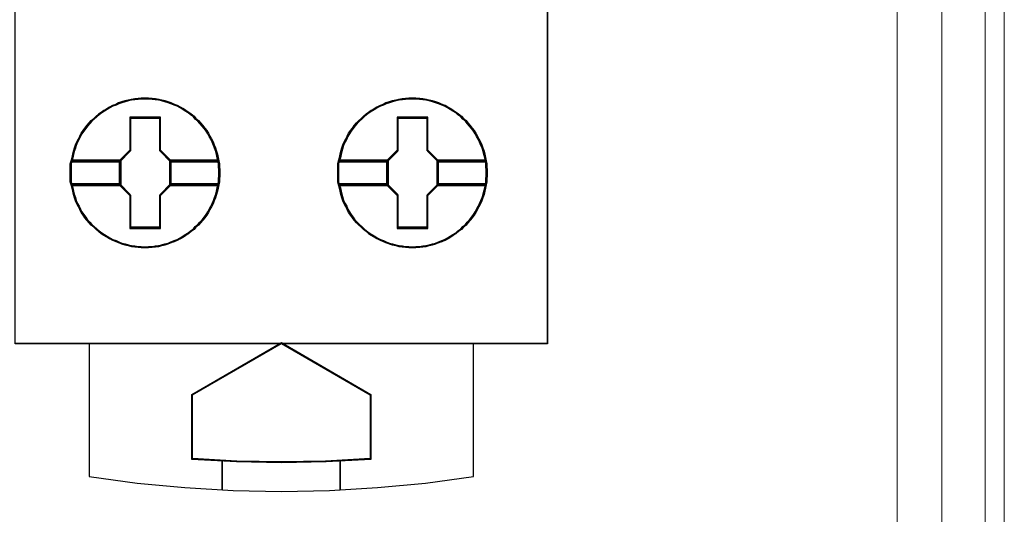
# Model space of a CAD drawing. Header units: millimetres. Extents: x -1290 to 1795, y -4192 to -1311.
# Tile 505 of 656: x 1536.37 to 1543.03, y -3664.38 to -3661.03. Entities that reach past the tile are written whole.
import ezdxf

# ---------------------------------------------------------------- set-up
doc = ezdxf.new("R2010")
doc.units = ezdxf.units.MM
doc.layers.add('45', color=7, linetype='Continuous')
doc.layers.add('Aparatura', color=7, linetype='Continuous', lineweight=13)

# ---------------------------------------------------------------- blocks, each defined once
blk = doc.blocks.new('*U206')
at = {"layer": '45', "color": 7}
for points in [[(189.638413, -233.593193), (207.639782, -233.593193), (207.639782, -233.593193), (207.639782, -316.554934), (207.639782, -316.554934), (189.638413, -316.554934), (189.638413, -316.554934), (189.638413, -233.593193), (189.638413, -233.593193)], [(189.641994, -233.598579), (207.63441, -233.598579), (207.63441, -316.549548), (189.641994, -316.549548), (189.641994, -233.598579)], [(196.55568, -310.771818), (196.55568, -310.878292), (196.54386, -310.978851), (196.54386, -311.07941), (196.526129, -311.179969), (196.502489, -311.292359), (196.478848, -311.398833), (196.449297, -311.511223), (196.413836, -311.617697), (196.372465, -311.718256), (196.331094, -311.82473), (196.277902, -311.919374), (196.22471, -312.019933), (196.177429, -312.114577), (196.118327, -312.203305), (196.053315, -312.292034), (195.982393, -312.380762), (195.905561, -312.463575), (195.840549, -312.540473), (195.751896, -312.617372), (195.686884, -312.69427), (195.586411, -312.759337), (195.509578, -312.83032), (195.409105, -312.889472), (195.326363, -312.948625), (195.2318, -313.001862), (195.131327, -313.055099), (195.030854, -313.096506), (194.91856, -313.137912), (194.818087, -313.179319), (194.711704, -313.208895), (194.599411, -313.238471), (194.493027, -313.262132), (194.380734, -313.279878), (194.274351, -313.291708), (194.144327, -313.297624), (194.037944, -313.303539), (193.902009, -313.297624), (193.795626, -313.291708), (193.683333, -313.279878), (193.571039, -313.262132), (193.464656, -313.238471), (193.346452, -313.208895), (193.240069, -313.179319), (193.133686, -313.137912), (193.039123, -313.096506), (192.93274, -313.055099), (192.826357, -313.001862), (192.737704, -312.948625), (192.637231, -312.889472), (192.548578, -312.83032), (192.459925, -312.759337), (192.377183, -312.69427), (192.29444, -312.617372), (192.211698, -312.540473), (192.140776, -312.463575), (192.058033, -312.380762), (191.998931, -312.292034), (191.933919, -312.203305), (191.868907, -312.114577), (191.821626, -312.019933), (191.780255, -311.919374), (191.721153, -311.82473), (191.673871, -311.718256), (191.64432, -311.617697), (191.608859, -311.511223), (191.585219, -311.398833), (191.561578, -311.292359), (191.526117, -311.179969), (191.502476, -311.07941), (191.502476, -310.978851), (191.502476, -310.878292), (191.502476, -310.771818), (191.502476, -310.671259), (191.502476, -310.5707), (191.502476, -310.470141), (191.526117, -310.369582), (191.561578, -310.257193), (191.585219, -310.144803), (191.608859, -310.038329), (191.64432, -309.931855), (191.673871, -309.831296), (191.721153, -309.724822), (191.780255, -309.624263), (191.821626, -309.529619), (191.868907, -309.434975), (191.933919, -309.346246), (191.998931, -309.257518), (192.058033, -309.168789), (192.140776, -309.085976), (192.211698, -309.003163), (192.29444, -308.93218), (192.377183, -308.855282), (192.459925, -308.784299), (192.548578, -308.719232), (192.637231, -308.660079), (192.737704, -308.600927), (192.826357, -308.54769), (192.93274, -308.494453), (193.039123, -308.453046), (193.133686, -308.405724), (193.240069, -308.370233), (193.346452, -308.340656), (193.464656, -308.31108), (193.571039, -308.287419), (193.683333, -308.269674), (193.795626, -308.257843), (193.902009, -308.246013), (194.037944, -308.246013), (194.144327, -308.246013), (194.274351, -308.257843), (194.380734, -308.269674), (194.493027, -308.287419), (194.599411, -308.31108), (194.711704, -308.340656), (194.818087, -308.370233), (194.91856, -308.405724), (195.030854, -308.453046), (195.131327, -308.494453), (195.2318, -308.54769), (195.326363, -308.600927), (195.409105, -308.660079), (195.509578, -308.719232), (195.586411, -308.784299), (195.686884, -308.855282), (195.751896, -308.93218), (195.840549, -309.003163), (195.905561, -309.085976), (195.982393, -309.168789), (196.053315, -309.257518), (196.118327, -309.346246), (196.177429, -309.434975), (196.22471, -309.529619), (196.277902, -309.624263), (196.331094, -309.724822), (196.372465, -309.831296), (196.413836, -309.931855), (196.449297, -310.038329), (196.478848, -310.144803), (196.502489, -310.257193), (196.526129, -310.369582), (196.54386, -310.470141), (196.54386, -310.5707), (196.55568, -310.671259), (196.55568, -310.771818)], [(194.037316, -308.246013), (193.901396, -308.246013), (193.795024, -308.258055), (193.682743, -308.270098), (193.570461, -308.288161), (193.464089, -308.312246), (193.345898, -308.342352), (193.239526, -308.372458), (193.133154, -308.408585), (193.038601, -308.456755), (192.932229, -308.498903), (192.825857, -308.553094), (192.737214, -308.607285), (192.636751, -308.667497), (192.548108, -308.727709), (192.459464, -308.793942), (192.376731, -308.866197), (192.293997, -308.944472), (192.211263, -309.016727), (192.140348, -309.101024), (192.057615, -309.18532), (191.998519, -309.275639), (191.933514, -309.365957), (191.868509, -309.456275), (191.821232, -309.552614), (191.779865, -309.648953), (191.72077, -309.751314), (191.673493, -309.859695), (191.643946, -309.962056), (191.608488, -310.070437), (191.58485, -310.178819), (191.561212, -310.293222), (191.525754, -310.407625), (193.174521, -310.407625), (193.529094, -310.046353), (193.529094, -308.914366), (194.539628, -308.914366), (194.539628, -310.046353), (194.894202, -310.407625), (196.525239, -310.407625), (196.501601, -310.293222), (196.477963, -310.178819), (196.448415, -310.070437), (196.412958, -309.962056), (196.371591, -309.859695), (196.330224, -309.751314), (196.277038, -309.648953), (196.223852, -309.552614), (196.176576, -309.456275), (196.11748, -309.365957), (196.052475, -309.275639), (195.98156, -309.18532), (195.904736, -309.101024), (195.839731, -309.016727), (195.751087, -308.944472), (195.686082, -308.866197), (195.58562, -308.793942), (195.508796, -308.727709), (195.408333, -308.667497), (195.325599, -308.607285), (195.231046, -308.553094), (195.130584, -308.498903), (195.030122, -308.456755), (194.91784, -308.408585), (194.817378, -308.372458), (194.711006, -308.342352), (194.598724, -308.312246), (194.492352, -308.288161), (194.38007, -308.270098), (194.273698, -308.258055), (194.143688, -308.246013), (194.037316, -308.246013)], [(191.525754, -310.407625), (193.174521, -310.407625), (193.529094, -310.046353), (193.529094, -308.914366), (194.539628, -308.914366), (194.539628, -310.046353), (194.894202, -310.407625), (196.525239, -310.407625), (196.501601, -310.293222), (196.477963, -310.178819), (196.448415, -310.070437), (196.412958, -309.962056), (196.371591, -309.859695), (196.330224, -309.751314), (196.277038, -309.648953), (196.223852, -309.552614), (196.176576, -309.456275), (196.11748, -309.365957), (196.052475, -309.275639), (195.98156, -309.18532), (195.904736, -309.101024), (195.839731, -309.016727), (195.751087, -308.944472), (195.686082, -308.866197), (195.58562, -308.793942), (195.508796, -308.727709), (195.408333, -308.667497), (195.325599, -308.607285), (195.231046, -308.553094), (195.130584, -308.498903), (195.030122, -308.456755), (194.91784, -308.408585), (194.817378, -308.372458), (194.711006, -308.342352), (194.598724, -308.312246), (194.492352, -308.288161), (194.38007, -308.270098), (194.273698, -308.258055), (194.143688, -308.246013), (194.037316, -308.246013), (193.901396, -308.246013), (193.795024, -308.258055), (193.682743, -308.270098), (193.570461, -308.288161), (193.464089, -308.312246), (193.345898, -308.342352), (193.239526, -308.372458), (193.133154, -308.408585), (193.038601, -308.456755), (192.932229, -308.498903), (192.825857, -308.553094), (192.737214, -308.607285), (192.636751, -308.667497), (192.548108, -308.727709), (192.459464, -308.793942), (192.376731, -308.866197), (192.293997, -308.944472), (192.211263, -309.016727), (192.140348, -309.101024), (192.057615, -309.18532), (191.998519, -309.275639), (191.933514, -309.365957), (191.868509, -309.456275), (191.821232, -309.552614), (191.779865, -309.648953), (191.72077, -309.751314), (191.673493, -309.859695), (191.643946, -309.962056), (191.608488, -310.070437), (191.58485, -310.178819), (191.561212, -310.293222), (191.525754, -310.407625)], [(194.037172, -308.278329), (193.902908, -308.278329), (193.797831, -308.290021), (193.686917, -308.301714), (193.576002, -308.319252), (193.470926, -308.342637), (193.354174, -308.371868), (193.249097, -308.401099), (193.144021, -308.436176), (193.050619, -308.482945), (192.945542, -308.523868), (192.840466, -308.576484), (192.752902, -308.629099), (192.653663, -308.687561), (192.566099, -308.746023), (192.478535, -308.810331), (192.396809, -308.880485), (192.315082, -308.956485), (192.233356, -309.026639), (192.163305, -309.108485), (192.081579, -309.190331), (192.023203, -309.278024), (191.958989, -309.365717), (191.894776, -309.453409), (191.848075, -309.546948), (191.807212, -309.640486), (191.748836, -309.739871), (191.702135, -309.845102), (191.672947, -309.944487), (191.637922, -310.049718), (191.614571, -310.154949), (191.591221, -310.266027), (191.556195, -310.377104), (193.184884, -310.377104), (193.535139, -310.026334), (193.535139, -308.927254), (194.533367, -308.927254), (194.533367, -310.026334), (194.883623, -310.377104), (196.494798, -310.377104), (196.471448, -310.266027), (196.448098, -310.154949), (196.41891, -310.049718), (196.383884, -309.944487), (196.343021, -309.845102), (196.302158, -309.739871), (196.24962, -309.640486), (196.197081, -309.546948), (196.15038, -309.453409), (196.092005, -309.365717), (196.027791, -309.278024), (195.95774, -309.190331), (195.881851, -309.108485), (195.817638, -309.026639), (195.730074, -308.956485), (195.66586, -308.880485), (195.566621, -308.810331), (195.490733, -308.746023), (195.391493, -308.687561), (195.309767, -308.629099), (195.216366, -308.576484), (195.117127, -308.523868), (195.017888, -308.482945), (194.906973, -308.436176), (194.807734, -308.401099), (194.702658, -308.371868), (194.591743, -308.342637), (194.486667, -308.319252), (194.375752, -308.301714), (194.270676, -308.290021), (194.142249, -308.278329), (194.037172, -308.278329)], [(191.556195, -310.377104), (193.184884, -310.377104), (193.535139, -310.026334), (193.535139, -308.927254), (194.533367, -308.927254), (194.533367, -310.026334), (194.883623, -310.377104), (196.494798, -310.377104), (196.471448, -310.266027), (196.448098, -310.154949), (196.41891, -310.049718), (196.383884, -309.944487), (196.343021, -309.845102), (196.302158, -309.739871), (196.24962, -309.640486), (196.197081, -309.546948), (196.15038, -309.453409), (196.092005, -309.365717), (196.027791, -309.278024), (195.95774, -309.190331), (195.881851, -309.108485), (195.817638, -309.026639), (195.730074, -308.956485), (195.66586, -308.880485), (195.566621, -308.810331), (195.490733, -308.746023), (195.391493, -308.687561), (195.309767, -308.629099), (195.216366, -308.576484), (195.117127, -308.523868), (195.017888, -308.482945), (194.906973, -308.436176), (194.807734, -308.401099), (194.702658, -308.371868), (194.591743, -308.342637), (194.486667, -308.319252), (194.375752, -308.301714), (194.270676, -308.290021), (194.142249, -308.278329), (194.037172, -308.278329), (193.902908, -308.278329), (193.797831, -308.290021), (193.686917, -308.301714), (193.576002, -308.319252), (193.470926, -308.342637), (193.354174, -308.371868), (193.249097, -308.401099), (193.144021, -308.436176), (193.050619, -308.482945), (192.945542, -308.523868), (192.840466, -308.576484), (192.752902, -308.629099), (192.653663, -308.687561), (192.566099, -308.746023), (192.478535, -308.810331), (192.396809, -308.880485), (192.315082, -308.956485), (192.233356, -309.026639), (192.163305, -309.108485), (192.081579, -309.190331), (192.023203, -309.278024), (191.958989, -309.365717), (191.894776, -309.453409), (191.848075, -309.546948), (191.807212, -309.640486), (191.748836, -309.739871), (191.702135, -309.845102), (191.672947, -309.944487), (191.637922, -310.049718), (191.614571, -310.154949), (191.591221, -310.266027), (191.556195, -310.377104)], [(205.600236, -310.771818), (205.600236, -310.878292), (205.588415, -310.978851), (205.588415, -311.07941), (205.570685, -311.179969), (205.547044, -311.292359), (205.523403, -311.398833), (205.493852, -311.511223), (205.458391, -311.617697), (205.41702, -311.718256), (205.375649, -311.82473), (205.322457, -311.919374), (205.269266, -312.019933), (205.221984, -312.114577), (205.162882, -312.203305), (205.09787, -312.292034), (205.026948, -312.380762), (204.950116, -312.463575), (204.885104, -312.540473), (204.796451, -312.617372), (204.731439, -312.69427), (204.630966, -312.759337), (204.554134, -312.83032), (204.453661, -312.889472), (204.370918, -312.948625), (204.276355, -313.001862), (204.175882, -313.055099), (204.075409, -313.096506), (203.963116, -313.137912), (203.862643, -313.179319), (203.756259, -313.208895), (203.643966, -313.238471), (203.537583, -313.262132), (203.425289, -313.279878), (203.318906, -313.291708), (203.188882, -313.297624), (203.082499, -313.303539), (202.946565, -313.297624), (202.840181, -313.291708), (202.727888, -313.279878), (202.615595, -313.262132), (202.509211, -313.238471), (202.391008, -313.208895), (202.284624, -313.179319), (202.178241, -313.137912), (202.083678, -313.096506), (201.977295, -313.055099), (201.870912, -313.001862), (201.782259, -312.948625), (201.681786, -312.889472), (201.593133, -312.83032), (201.504481, -312.759337), (201.421738, -312.69427), (201.338996, -312.617372), (201.256253, -312.540473), (201.185331, -312.463575), (201.102588, -312.380762), (201.043486, -312.292034), (200.978475, -312.203305), (200.913463, -312.114577), (200.866181, -312.019933), (200.82481, -311.919374), (200.765708, -311.82473), (200.718427, -311.718256), (200.688876, -311.617697), (200.653415, -311.511223), (200.629774, -311.398833), (200.606133, -311.292359), (200.570672, -311.179969), (200.547031, -311.07941), (200.547031, -310.978851), (200.547031, -310.878292), (200.547031, -310.771818), (200.547031, -310.671259), (200.547031, -310.5707), (200.547031, -310.470141), (200.570672, -310.369582), (200.606133, -310.257193), (200.629774, -310.144803), (200.653415, -310.038329), (200.688876, -309.931855), (200.718427, -309.831296), (200.765708, -309.724822), (200.82481, -309.624263), (200.866181, -309.529619), (200.913463, -309.434975), (200.978475, -309.346246), (201.043486, -309.257518), (201.102588, -309.168789), (201.185331, -309.085976), (201.256253, -309.003163), (201.338996, -308.93218), (201.421738, -308.855282), (201.504481, -308.784299), (201.593133, -308.719232), (201.681786, -308.660079), (201.782259, -308.600927), (201.870912, -308.54769), (201.977295, -308.494453), (202.083678, -308.453046), (202.178241, -308.405724), (202.284624, -308.370233), (202.391008, -308.340656), (202.509211, -308.31108), (202.615595, -308.287419), (202.727888, -308.269674), (202.840181, -308.257843), (202.946565, -308.246013), (203.082499, -308.246013), (203.188882, -308.246013), (203.318906, -308.257843), (203.425289, -308.269674), (203.537583, -308.287419), (203.643966, -308.31108), (203.756259, -308.340656), (203.862643, -308.370233), (203.963116, -308.405724), (204.075409, -308.453046), (204.175882, -308.494453), (204.276355, -308.54769), (204.370918, -308.600927), (204.453661, -308.660079), (204.554134, -308.719232), (204.630966, -308.784299), (204.731439, -308.855282), (204.796451, -308.93218), (204.885104, -309.003163), (204.950116, -309.085976), (205.026948, -309.168789), (205.09787, -309.257518), (205.162882, -309.346246), (205.221984, -309.434975), (205.269266, -309.529619), (205.322457, -309.624263), (205.375649, -309.724822), (205.41702, -309.831296), (205.458391, -309.931855), (205.493852, -310.038329), (205.523403, -310.144803), (205.547044, -310.257193), (205.570685, -310.369582), (205.588415, -310.470141), (205.588415, -310.5707), (205.600236, -310.671259), (205.600236, -310.771818)], [(203.081871, -308.246013), (202.945952, -308.246013), (202.839579, -308.258055), (202.727298, -308.270098), (202.615016, -308.288161), (202.508644, -308.312246), (202.390453, -308.342352), (202.284081, -308.372458), (202.177709, -308.408585), (202.083156, -308.456755), (201.976784, -308.498903), (201.870412, -308.553094), (201.781769, -308.607285), (201.681306, -308.667497), (201.592663, -308.727709), (201.50402, -308.793942), (201.421286, -308.866197), (201.338552, -308.944472), (201.255818, -309.016727), (201.184904, -309.101024), (201.10217, -309.18532), (201.043074, -309.275639), (200.978069, -309.365957), (200.913064, -309.456275), (200.865788, -309.552614), (200.824421, -309.648953), (200.765325, -309.751314), (200.718049, -309.859695), (200.688501, -309.962056), (200.653044, -310.070437), (200.629405, -310.178819), (200.605767, -310.293222), (200.57031, -310.407625), (202.219076, -310.407625), (202.573649, -310.046353), (202.573649, -308.914366), (203.584184, -308.914366), (203.584184, -310.046353), (203.938757, -310.407625), (205.569795, -310.407625), (205.546156, -310.293222), (205.522518, -310.178819), (205.49297, -310.070437), (205.457513, -309.962056), (205.416146, -309.859695), (205.374779, -309.751314), (205.321593, -309.648953), (205.268407, -309.552614), (205.221131, -309.456275), (205.162035, -309.365957), (205.09703, -309.275639), (205.026115, -309.18532), (204.949291, -309.101024), (204.884286, -309.016727), (204.795643, -308.944472), (204.730638, -308.866197), (204.630175, -308.793942), (204.553351, -308.727709), (204.452888, -308.667497), (204.370155, -308.607285), (204.275602, -308.553094), (204.175139, -308.498903), (204.074677, -308.456755), (203.962395, -308.408585), (203.861933, -308.372458), (203.755561, -308.342352), (203.643279, -308.312246), (203.536907, -308.288161), (203.424626, -308.270098), (203.318254, -308.258055), (203.188243, -308.246013), (203.081871, -308.246013)], [(200.57031, -310.407625), (202.219076, -310.407625), (202.573649, -310.046353), (202.573649, -308.914366), (203.584184, -308.914366), (203.584184, -310.046353), (203.938757, -310.407625), (205.569795, -310.407625), (205.546156, -310.293222), (205.522518, -310.178819), (205.49297, -310.070437), (205.457513, -309.962056), (205.416146, -309.859695), (205.374779, -309.751314), (205.321593, -309.648953), (205.268407, -309.552614), (205.221131, -309.456275), (205.162035, -309.365957), (205.09703, -309.275639), (205.026115, -309.18532), (204.949291, -309.101024), (204.884286, -309.016727), (204.795643, -308.944472), (204.730638, -308.866197), (204.630175, -308.793942), (204.553351, -308.727709), (204.452888, -308.667497), (204.370155, -308.607285), (204.275602, -308.553094), (204.175139, -308.498903), (204.074677, -308.456755), (203.962395, -308.408585), (203.861933, -308.372458), (203.755561, -308.342352), (203.643279, -308.312246), (203.536907, -308.288161), (203.424626, -308.270098), (203.318254, -308.258055), (203.188243, -308.246013), (203.081871, -308.246013), (202.945952, -308.246013), (202.839579, -308.258055), (202.727298, -308.270098), (202.615016, -308.288161), (202.508644, -308.312246), (202.390453, -308.342352), (202.284081, -308.372458), (202.177709, -308.408585), (202.083156, -308.456755), (201.976784, -308.498903), (201.870412, -308.553094), (201.781769, -308.607285), (201.681306, -308.667497), (201.592663, -308.727709), (201.50402, -308.793942), (201.421286, -308.866197), (201.338552, -308.944472), (201.255818, -309.016727), (201.184904, -309.101024), (201.10217, -309.18532), (201.043074, -309.275639), (200.978069, -309.365957), (200.913064, -309.456275), (200.865788, -309.552614), (200.824421, -309.648953), (200.765325, -309.751314), (200.718049, -309.859695), (200.688501, -309.962056), (200.653044, -310.070437), (200.629405, -310.178819), (200.605767, -310.293222), (200.57031, -310.407625)], [(203.081727, -308.278329), (202.947463, -308.278329), (202.842386, -308.290021), (202.731472, -308.301714), (202.620558, -308.319252), (202.515481, -308.342637), (202.398729, -308.371868), (202.293652, -308.401099), (202.188576, -308.436176), (202.095174, -308.482945), (201.990098, -308.523868), (201.885021, -308.576484), (201.797457, -308.629099), (201.698218, -308.687561), (201.610654, -308.746023), (201.52309, -308.810331), (201.441364, -308.880485), (201.359638, -308.956485), (201.277911, -309.026639), (201.20786, -309.108485), (201.126134, -309.190331), (201.067758, -309.278024), (201.003545, -309.365717), (200.939331, -309.453409), (200.89263, -309.546948), (200.851767, -309.640486), (200.793391, -309.739871), (200.746691, -309.845102), (200.717503, -309.944487), (200.682477, -310.049718), (200.659127, -310.154949), (200.635776, -310.266027), (200.600751, -310.377104), (202.229439, -310.377104), (202.579694, -310.026334), (202.579694, -308.927254), (203.577923, -308.927254), (203.577923, -310.026334), (203.928178, -310.377104), (205.539354, -310.377104), (205.516003, -310.266027), (205.492653, -310.154949), (205.463465, -310.049718), (205.428439, -309.944487), (205.387576, -309.845102), (205.346713, -309.739871), (205.294175, -309.640486), (205.241636, -309.546948), (205.194936, -309.453409), (205.13656, -309.365717), (205.072346, -309.278024), (205.002295, -309.190331), (204.926406, -309.108485), (204.862193, -309.026639), (204.774629, -308.956485), (204.710416, -308.880485), (204.611177, -308.810331), (204.535288, -308.746023), (204.436049, -308.687561), (204.354322, -308.629099), (204.260921, -308.576484), (204.161682, -308.523868), (204.062443, -308.482945), (203.951529, -308.436176), (203.85229, -308.401099), (203.747213, -308.371868), (203.636299, -308.342637), (203.531222, -308.319252), (203.420308, -308.301714), (203.315231, -308.290021), (203.186804, -308.278329), (203.081727, -308.278329)], [(200.600751, -310.377104), (202.229439, -310.377104), (202.579694, -310.026334), (202.579694, -308.927254), (203.577923, -308.927254), (203.577923, -310.026334), (203.928178, -310.377104), (205.539354, -310.377104), (205.516003, -310.266027), (205.492653, -310.154949), (205.463465, -310.049718), (205.428439, -309.944487), (205.387576, -309.845102), (205.346713, -309.739871), (205.294175, -309.640486), (205.241636, -309.546948), (205.194936, -309.453409), (205.13656, -309.365717), (205.072346, -309.278024), (205.002295, -309.190331), (204.926406, -309.108485), (204.862193, -309.026639), (204.774629, -308.956485), (204.710416, -308.880485), (204.611177, -308.810331), (204.535288, -308.746023), (204.436049, -308.687561), (204.354322, -308.629099), (204.260921, -308.576484), (204.161682, -308.523868), (204.062443, -308.482945), (203.951529, -308.436176), (203.85229, -308.401099), (203.747213, -308.371868), (203.636299, -308.342637), (203.531222, -308.319252), (203.420308, -308.301714), (203.315231, -308.290021), (203.186804, -308.278329), (203.081727, -308.278329), (202.947463, -308.278329), (202.842386, -308.290021), (202.731472, -308.301714), (202.620558, -308.319252), (202.515481, -308.342637), (202.398729, -308.371868), (202.293652, -308.401099), (202.188576, -308.436176), (202.095174, -308.482945), (201.990098, -308.523868), (201.885021, -308.576484), (201.797457, -308.629099), (201.698218, -308.687561), (201.610654, -308.746023), (201.52309, -308.810331), (201.441364, -308.880485), (201.359638, -308.956485), (201.277911, -309.026639), (201.20786, -309.108485), (201.126134, -309.190331), (201.067758, -309.278024), (201.003545, -309.365717), (200.939331, -309.453409), (200.89263, -309.546948), (200.851767, -309.640486), (200.793391, -309.739871), (200.746691, -309.845102), (200.717503, -309.944487), (200.682477, -310.049718), (200.659127, -310.154949), (200.635776, -310.266027), (200.600751, -310.377104)], [(194.55215, -308.895933), (193.51675, -308.895933), (193.51675, -310.012493), (193.153452, -310.368842), (193.153452, -311.182505), (193.51675, -311.538854), (193.51675, -312.655414), (194.55215, -312.655414), (194.55215, -311.538854), (194.915448, -311.182505), (194.915448, -310.368842), (194.55215, -310.012493), (194.55215, -308.895933)], [(194.534262, -308.926454), (193.534638, -308.926454), (193.534638, -310.024884), (193.183893, -310.375447), (193.183893, -311.1759), (193.534638, -311.526462), (193.534638, -312.624893), (194.534262, -312.624893), (194.534262, -311.526462), (194.885007, -311.1759), (194.885007, -310.375447), (194.534262, -310.024884), (194.534262, -308.926454)], [(193.527697, -308.919272), (194.541203, -308.919272), (193.527697, -308.919272)], [(193.527697, -310.03419), (193.527697, -308.919272), (193.527697, -310.03419)], [(194.525087, -310.03419), (194.525087, -308.919272), (194.525087, -310.03419)], [(203.596705, -308.895933), (202.561306, -308.895933), (202.561306, -310.012493), (202.198007, -310.368842), (202.198007, -311.182505), (202.561306, -311.538854), (202.561306, -312.655414), (203.596705, -312.655414), (203.596705, -311.538854), (203.960003, -311.182505), (203.960003, -310.368842), (203.596705, -310.012493), (203.596705, -308.895933)], [(203.578817, -308.926454), (202.579194, -308.926454), (202.579194, -310.024884), (202.228448, -310.375447), (202.228448, -311.1759), (202.579194, -311.526462), (202.579194, -312.624893), (203.578817, -312.624893), (203.578817, -311.526462), (203.929562, -311.1759), (203.929562, -310.375447), (203.578817, -310.024884), (203.578817, -308.926454)], [(202.572252, -308.919272), (203.585758, -308.919272), (202.572252, -308.919272)], [(202.572252, -310.03419), (202.572252, -308.919272), (202.572252, -310.03419)], [(203.569643, -310.03419), (203.569643, -308.919272), (203.569643, -310.03419)], [(193.217915, -310.342992), (191.526723, -310.342992), (191.502476, -310.45015), (191.502476, -310.557308), (191.502476, -310.664466), (191.502476, -310.771624), (191.502476, -310.885086), (191.502476, -310.992244), (191.502476, -311.099402), (191.526723, -311.20656), (193.217915, -311.20656), (193.217915, -310.342992)], [(193.217915, -311.20656), (193.217915, -310.342992), (191.526723, -310.342992), (191.502476, -310.45015), (191.502476, -310.557308), (191.502476, -310.664466), (191.502476, -310.771624), (191.502476, -310.885086), (191.502476, -310.992244), (191.502476, -311.099402), (191.526723, -311.20656), (193.217915, -311.20656)], [(193.176731, -310.384285), (193.543813, -310.016237), (193.176731, -310.384285)], [(194.89217, -310.384285), (194.525087, -310.016237), (194.89217, -310.384285)], [(196.52538, -310.342992), (194.852776, -310.342992), (194.852776, -311.20656), (196.52538, -311.20656), (196.54356, -311.099402), (196.54356, -310.992244), (196.55568, -310.885086), (196.55568, -310.771624), (196.55568, -310.664466), (196.54356, -310.557308), (196.54356, -310.45015), (196.52538, -310.342992)], [(194.852776, -310.342992), (194.852776, -311.20656), (196.52538, -311.20656), (196.54356, -311.099402), (196.54356, -310.992244), (196.55568, -310.885086), (196.55568, -310.771624), (196.55568, -310.664466), (196.54356, -310.557308), (196.54356, -310.45015), (196.52538, -310.342992), (194.852776, -310.342992)], [(202.262471, -310.342992), (200.571278, -310.342992), (200.547031, -310.45015), (200.547031, -310.557308), (200.547031, -310.664466), (200.547031, -310.771624), (200.547031, -310.885086), (200.547031, -310.992244), (200.547031, -311.099402), (200.571278, -311.20656), (202.262471, -311.20656), (202.262471, -310.342992)], [(202.262471, -311.20656), (202.262471, -310.342992), (200.571278, -310.342992), (200.547031, -310.45015), (200.547031, -310.557308), (200.547031, -310.664466), (200.547031, -310.771624), (200.547031, -310.885086), (200.547031, -310.992244), (200.547031, -311.099402), (200.571278, -311.20656), (202.262471, -311.20656)], [(202.221286, -310.384285), (202.588368, -310.016237), (202.221286, -310.384285)], [(203.936725, -310.384285), (203.569643, -310.016237), (203.936725, -310.384285)], [(205.569903, -310.342992), (203.89554, -310.342992), (203.89554, -311.20656), (205.569903, -311.20656), (205.588103, -311.099402), (205.588103, -310.992244), (205.600236, -310.885086), (205.600236, -310.771624), (205.600236, -310.664466), (205.588103, -310.557308), (205.588103, -310.45015), (205.569903, -310.342992)], [(203.89554, -310.342992), (203.89554, -311.20656), (205.569903, -311.20656), (205.588103, -311.099402), (205.588103, -310.992244), (205.600236, -310.885086), (205.600236, -310.771624), (205.600236, -310.664466), (205.588103, -310.557308), (205.588103, -310.45015), (205.569903, -310.342992), (203.89554, -310.342992)], [(193.185684, -310.375308), (191.556278, -310.375308), (191.532917, -310.474669), (191.532917, -310.57403), (191.532917, -310.67339), (191.532917, -310.772751), (191.532917, -310.877956), (191.532917, -310.977317), (191.532917, -311.076678), (191.556278, -311.176038), (193.185684, -311.176038), (193.185684, -310.375308)], [(193.185684, -311.176038), (193.185684, -310.375308), (191.556278, -310.375308), (191.532917, -310.474669), (191.532917, -310.57403), (191.532917, -310.67339), (191.532917, -310.772751), (191.532917, -310.877956), (191.532917, -310.977317), (191.532917, -311.076678), (191.556278, -311.176038), (193.185684, -311.176038)], [(191.549033, -310.366332), (193.194637, -310.366332), (191.549033, -310.366332)], [(193.176731, -310.366332), (193.176731, -311.18322), (193.176731, -310.366332)], [(194.876054, -310.366332), (196.501961, -310.366332), (194.876054, -310.366332)], [(194.876054, -310.366332), (194.876054, -311.18322), (194.876054, -310.366332)], [(196.494263, -310.375308), (194.883217, -310.375308), (194.883217, -311.176038), (196.494263, -311.176038), (196.511774, -311.076678), (196.511774, -310.977317), (196.523449, -310.877956), (196.523449, -310.772751), (196.523449, -310.67339), (196.511774, -310.57403), (196.511774, -310.474669), (196.494263, -310.375308)], [(194.883217, -310.375308), (194.883217, -311.176038), (196.494263, -311.176038), (196.511774, -311.076678), (196.511774, -310.977317), (196.523449, -310.877956), (196.523449, -310.772751), (196.523449, -310.67339), (196.511774, -310.57403), (196.511774, -310.474669), (196.494263, -310.375308), (194.883217, -310.375308)], [(202.230239, -310.375308), (200.600833, -310.375308), (200.577472, -310.474669), (200.577472, -310.57403), (200.577472, -310.67339), (200.577472, -310.772751), (200.577472, -310.877956), (200.577472, -310.977317), (200.577472, -311.076678), (200.600833, -311.176038), (202.230239, -311.176038), (202.230239, -310.375308)], [(202.230239, -311.176038), (202.230239, -310.375308), (200.600833, -310.375308), (200.577472, -310.474669), (200.577472, -310.57403), (200.577472, -310.67339), (200.577472, -310.772751), (200.577472, -310.877956), (200.577472, -310.977317), (200.577472, -311.076678), (200.600833, -311.176038), (202.230239, -311.176038)], [(200.593588, -310.366332), (202.239192, -310.366332), (200.593588, -310.366332)], [(202.221286, -310.366332), (202.221286, -311.18322), (202.221286, -310.366332)], [(203.918819, -310.366332), (205.546516, -310.366332), (203.918819, -310.366332)], [(203.918819, -310.366332), (203.918819, -311.18322), (203.918819, -310.366332)], [(205.538818, -310.375308), (203.927772, -310.375308), (203.927772, -311.176038), (205.538818, -311.176038), (205.55633, -311.076678), (205.55633, -310.977317), (205.568004, -310.877956), (205.568004, -310.772751), (205.568004, -310.67339), (205.55633, -310.57403), (205.55633, -310.474669), (205.538818, -310.375308)], [(203.927772, -310.375308), (203.927772, -311.176038), (205.538818, -311.176038), (205.55633, -311.076678), (205.55633, -310.977317), (205.568004, -310.877956), (205.568004, -310.772751), (205.568004, -310.67339), (205.55633, -310.57403), (205.55633, -310.474669), (205.538818, -310.375308), (203.927772, -310.375308)], [(196.525239, -311.143722), (194.894202, -311.143722), (194.539628, -311.504694), (194.539628, -312.63574), (193.529094, -312.63574), (193.529094, -311.504694), (193.174521, -311.143722), (191.525754, -311.143722), (191.561212, -311.25803), (191.58485, -311.366322), (191.608488, -311.480629), (191.643946, -311.588921), (191.673493, -311.691196), (191.72077, -311.799488), (191.779865, -311.895747), (191.821232, -311.998023), (191.868509, -312.094282), (191.933514, -312.184525), (191.998519, -312.274768), (192.057615, -312.365011), (192.140348, -312.449238), (192.211263, -312.527449), (192.293997, -312.605659), (192.376731, -312.68387), (192.459464, -312.750048), (192.548108, -312.822243), (192.636751, -312.882405), (192.737214, -312.942567), (192.825857, -312.996712), (192.932229, -313.050858), (193.038601, -313.092972), (193.133154, -313.135085), (193.239526, -313.177199), (193.345898, -313.20728), (193.464089, -313.237361), (193.570461, -313.261425), (193.682743, -313.279474), (193.795024, -313.291506), (193.901396, -313.297523), (194.037316, -313.303539), (194.143688, -313.297523), (194.273698, -313.291506), (194.38007, -313.279474), (194.492352, -313.261425), (194.598724, -313.237361), (194.711006, -313.20728), (194.817378, -313.177199), (194.91784, -313.135085), (195.030122, -313.092972), (195.130584, -313.050858), (195.231046, -312.996712), (195.325599, -312.942567), (195.408333, -312.882405), (195.508796, -312.822243), (195.58562, -312.750048), (195.686082, -312.68387), (195.751087, -312.605659), (195.839731, -312.527449), (195.904736, -312.449238), (195.98156, -312.365011), (196.052475, -312.274768), (196.11748, -312.184525), (196.176576, -312.094282), (196.223852, -311.998023), (196.277038, -311.895747), (196.330224, -311.799488), (196.371591, -311.691196), (196.412958, -311.588921), (196.448415, -311.480629), (196.477963, -311.366322), (196.501601, -311.25803), (196.525239, -311.143722)], [(193.529094, -312.63574), (193.529094, -311.504694), (193.174521, -311.143722), (191.525754, -311.143722), (191.561212, -311.25803), (191.58485, -311.366322), (191.608488, -311.480629), (191.643946, -311.588921), (191.673493, -311.691196), (191.72077, -311.799488), (191.779865, -311.895747), (191.821232, -311.998023), (191.868509, -312.094282), (191.933514, -312.184525), (191.998519, -312.274768), (192.057615, -312.365011), (192.140348, -312.449238), (192.211263, -312.527449), (192.293997, -312.605659), (192.376731, -312.68387), (192.459464, -312.750048), (192.548108, -312.822243), (192.636751, -312.882405), (192.737214, -312.942567), (192.825857, -312.996712), (192.932229, -313.050858), (193.038601, -313.092972), (193.133154, -313.135085), (193.239526, -313.177199), (193.345898, -313.20728), (193.464089, -313.237361), (193.570461, -313.261425), (193.682743, -313.279474), (193.795024, -313.291506), (193.901396, -313.297523), (194.037316, -313.303539), (194.143688, -313.297523), (194.273698, -313.291506), (194.38007, -313.279474), (194.492352, -313.261425), (194.598724, -313.237361), (194.711006, -313.20728), (194.817378, -313.177199), (194.91784, -313.135085), (195.030122, -313.092972), (195.130584, -313.050858), (195.231046, -312.996712), (195.325599, -312.942567), (195.408333, -312.882405), (195.508796, -312.822243), (195.58562, -312.750048), (195.686082, -312.68387), (195.751087, -312.605659), (195.839731, -312.527449), (195.904736, -312.449238), (195.98156, -312.365011), (196.052475, -312.274768), (196.11748, -312.184525), (196.176576, -312.094282), (196.223852, -311.998023), (196.277038, -311.895747), (196.330224, -311.799488), (196.371591, -311.691196), (196.412958, -311.588921), (196.448415, -311.480629), (196.477963, -311.366322), (196.501601, -311.25803), (196.525239, -311.143722), (194.894202, -311.143722), (194.539628, -311.504694), (194.539628, -312.63574), (193.529094, -312.63574)], [(191.549033, -311.167062), (193.194637, -311.167062), (191.549033, -311.167062)], [(196.494798, -311.174243), (194.883623, -311.174243), (194.533367, -311.525013), (194.533367, -312.624093), (193.535139, -312.624093), (193.535139, -311.525013), (193.184884, -311.174243), (191.556195, -311.174243), (191.591221, -311.28532), (191.614571, -311.390551), (191.637922, -311.501629), (191.672947, -311.60686), (191.702135, -311.706244), (191.748836, -311.811476), (191.807212, -311.905014), (191.848075, -312.004399), (191.894776, -312.097938), (191.958989, -312.18563), (192.023203, -312.273323), (192.081579, -312.361015), (192.163305, -312.442862), (192.233356, -312.518862), (192.315082, -312.594862), (192.396809, -312.670862), (192.478535, -312.73517), (192.566099, -312.805324), (192.653663, -312.863786), (192.752902, -312.922248), (192.840466, -312.974863), (192.945542, -313.027479), (193.050619, -313.068402), (193.144021, -313.109325), (193.249097, -313.150248), (193.354174, -313.179479), (193.470926, -313.20871), (193.576002, -313.232095), (193.686917, -313.249633), (193.797831, -313.261325), (193.902908, -313.267172), (194.037172, -313.273018), (194.142249, -313.267172), (194.270676, -313.261325), (194.375752, -313.249633), (194.486667, -313.232095), (194.591743, -313.20871), (194.702658, -313.179479), (194.807734, -313.150248), (194.906973, -313.109325), (195.017888, -313.068402), (195.117127, -313.027479), (195.216366, -312.974863), (195.309767, -312.922248), (195.391493, -312.863786), (195.490733, -312.805324), (195.566621, -312.73517), (195.66586, -312.670862), (195.730074, -312.594862), (195.817638, -312.518862), (195.881851, -312.442862), (195.95774, -312.361015), (196.027791, -312.273323), (196.092005, -312.18563), (196.15038, -312.097938), (196.197081, -312.004399), (196.24962, -311.905014), (196.302158, -311.811476), (196.343021, -311.706244), (196.383884, -311.60686), (196.41891, -311.501629), (196.448098, -311.390551), (196.471448, -311.28532), (196.494798, -311.174243)], [(193.535139, -312.624093), (193.535139, -311.525013), (193.184884, -311.174243), (191.556195, -311.174243), (191.591221, -311.28532), (191.614571, -311.390551), (191.637922, -311.501629), (191.672947, -311.60686), (191.702135, -311.706244), (191.748836, -311.811476), (191.807212, -311.905014), (191.848075, -312.004399), (191.894776, -312.097938), (191.958989, -312.18563), (192.023203, -312.273323), (192.081579, -312.361015), (192.163305, -312.442862), (192.233356, -312.518862), (192.315082, -312.594862), (192.396809, -312.670862), (192.478535, -312.73517), (192.566099, -312.805324), (192.653663, -312.863786), (192.752902, -312.922248), (192.840466, -312.974863), (192.945542, -313.027479), (193.050619, -313.068402), (193.144021, -313.109325), (193.249097, -313.150248), (193.354174, -313.179479), (193.470926, -313.20871), (193.576002, -313.232095), (193.686917, -313.249633), (193.797831, -313.261325), (193.902908, -313.267172), (194.037172, -313.273018), (194.142249, -313.267172), (194.270676, -313.261325), (194.375752, -313.249633), (194.486667, -313.232095), (194.591743, -313.20871), (194.702658, -313.179479), (194.807734, -313.150248), (194.906973, -313.109325), (195.017888, -313.068402), (195.117127, -313.027479), (195.216366, -312.974863), (195.309767, -312.922248), (195.391493, -312.863786), (195.490733, -312.805324), (195.566621, -312.73517), (195.66586, -312.670862), (195.730074, -312.594862), (195.817638, -312.518862), (195.881851, -312.442862), (195.95774, -312.361015), (196.027791, -312.273323), (196.092005, -312.18563), (196.15038, -312.097938), (196.197081, -312.004399), (196.24962, -311.905014), (196.302158, -311.811476), (196.343021, -311.706244), (196.383884, -311.60686), (196.41891, -311.501629), (196.448098, -311.390551), (196.471448, -311.28532), (196.494798, -311.174243), (194.883623, -311.174243), (194.533367, -311.525013), (194.533367, -312.624093), (193.535139, -312.624093)], [(193.176731, -311.167062), (193.543813, -311.53511), (193.176731, -311.167062)], [(194.89217, -311.167062), (194.525087, -311.53511), (194.89217, -311.167062)], [(194.876054, -311.167062), (196.501961, -311.167062), (194.876054, -311.167062)], [(205.569795, -311.143722), (203.938757, -311.143722), (203.584184, -311.504694), (203.584184, -312.63574), (202.573649, -312.63574), (202.573649, -311.504694), (202.219076, -311.143722), (200.57031, -311.143722), (200.605767, -311.25803), (200.629405, -311.366322), (200.653044, -311.480629), (200.688501, -311.588921), (200.718049, -311.691196), (200.765325, -311.799488), (200.824421, -311.895747), (200.865788, -311.998023), (200.913064, -312.094282), (200.978069, -312.184525), (201.043074, -312.274768), (201.10217, -312.365011), (201.184904, -312.449238), (201.255818, -312.527449), (201.338552, -312.605659), (201.421286, -312.68387), (201.50402, -312.750048), (201.592663, -312.822243), (201.681306, -312.882405), (201.781769, -312.942567), (201.870412, -312.996712), (201.976784, -313.050858), (202.083156, -313.092972), (202.177709, -313.135085), (202.284081, -313.177199), (202.390453, -313.20728), (202.508644, -313.237361), (202.615016, -313.261425), (202.727298, -313.279474), (202.839579, -313.291506), (202.945952, -313.297523), (203.081871, -313.303539), (203.188243, -313.297523), (203.318254, -313.291506), (203.424626, -313.279474), (203.536907, -313.261425), (203.643279, -313.237361), (203.755561, -313.20728), (203.861933, -313.177199), (203.962395, -313.135085), (204.074677, -313.092972), (204.175139, -313.050858), (204.275602, -312.996712), (204.370155, -312.942567), (204.452888, -312.882405), (204.553351, -312.822243), (204.630175, -312.750048), (204.730638, -312.68387), (204.795643, -312.605659), (204.884286, -312.527449), (204.949291, -312.449238), (205.026115, -312.365011), (205.09703, -312.274768), (205.162035, -312.184525), (205.221131, -312.094282), (205.268407, -311.998023), (205.321593, -311.895747), (205.374779, -311.799488), (205.416146, -311.691196), (205.457513, -311.588921), (205.49297, -311.480629), (205.522518, -311.366322), (205.546156, -311.25803), (205.569795, -311.143722)], [(202.573649, -312.63574), (202.573649, -311.504694), (202.219076, -311.143722), (200.57031, -311.143722), (200.605767, -311.25803), (200.629405, -311.366322), (200.653044, -311.480629), (200.688501, -311.588921), (200.718049, -311.691196), (200.765325, -311.799488), (200.824421, -311.895747), (200.865788, -311.998023), (200.913064, -312.094282), (200.978069, -312.184525), (201.043074, -312.274768), (201.10217, -312.365011), (201.184904, -312.449238), (201.255818, -312.527449), (201.338552, -312.605659), (201.421286, -312.68387), (201.50402, -312.750048), (201.592663, -312.822243), (201.681306, -312.882405), (201.781769, -312.942567), (201.870412, -312.996712), (201.976784, -313.050858), (202.083156, -313.092972), (202.177709, -313.135085), (202.284081, -313.177199), (202.390453, -313.20728), (202.508644, -313.237361), (202.615016, -313.261425), (202.727298, -313.279474), (202.839579, -313.291506), (202.945952, -313.297523), (203.081871, -313.303539), (203.188243, -313.297523), (203.318254, -313.291506), (203.424626, -313.279474), (203.536907, -313.261425), (203.643279, -313.237361), (203.755561, -313.20728), (203.861933, -313.177199), (203.962395, -313.135085), (204.074677, -313.092972), (204.175139, -313.050858), (204.275602, -312.996712), (204.370155, -312.942567), (204.452888, -312.882405), (204.553351, -312.822243), (204.630175, -312.750048), (204.730638, -312.68387), (204.795643, -312.605659), (204.884286, -312.527449), (204.949291, -312.449238), (205.026115, -312.365011), (205.09703, -312.274768), (205.162035, -312.184525), (205.221131, -312.094282), (205.268407, -311.998023), (205.321593, -311.895747), (205.374779, -311.799488), (205.416146, -311.691196), (205.457513, -311.588921), (205.49297, -311.480629), (205.522518, -311.366322), (205.546156, -311.25803), (205.569795, -311.143722), (203.938757, -311.143722), (203.584184, -311.504694), (203.584184, -312.63574), (202.573649, -312.63574)], [(200.593588, -311.167062), (202.239192, -311.167062), (200.593588, -311.167062)], [(205.539354, -311.174243), (203.928178, -311.174243), (203.577923, -311.525013), (203.577923, -312.624093), (202.579694, -312.624093), (202.579694, -311.525013), (202.229439, -311.174243), (200.600751, -311.174243), (200.635776, -311.28532), (200.659127, -311.390551), (200.682477, -311.501629), (200.717503, -311.60686), (200.746691, -311.706244), (200.793391, -311.811476), (200.851767, -311.905014), (200.89263, -312.004399), (200.939331, -312.097938), (201.003545, -312.18563), (201.067758, -312.273323), (201.126134, -312.361015), (201.20786, -312.442862), (201.277911, -312.518862), (201.359638, -312.594862), (201.441364, -312.670862), (201.52309, -312.73517), (201.610654, -312.805324), (201.698218, -312.863786), (201.797457, -312.922248), (201.885021, -312.974863), (201.990098, -313.027479), (202.095174, -313.068402), (202.188576, -313.109325), (202.293652, -313.150248), (202.398729, -313.179479), (202.515481, -313.20871), (202.620558, -313.232095), (202.731472, -313.249633), (202.842386, -313.261325), (202.947463, -313.267172), (203.081727, -313.273018), (203.186804, -313.267172), (203.315231, -313.261325), (203.420308, -313.249633), (203.531222, -313.232095), (203.636299, -313.20871), (203.747213, -313.179479), (203.85229, -313.150248), (203.951529, -313.109325), (204.062443, -313.068402), (204.161682, -313.027479), (204.260921, -312.974863), (204.354322, -312.922248), (204.436049, -312.863786), (204.535288, -312.805324), (204.611177, -312.73517), (204.710416, -312.670862), (204.774629, -312.594862), (204.862193, -312.518862), (204.926406, -312.442862), (205.002295, -312.361015), (205.072346, -312.273323), (205.13656, -312.18563), (205.194936, -312.097938), (205.241636, -312.004399), (205.294175, -311.905014), (205.346713, -311.811476), (205.387576, -311.706244), (205.428439, -311.60686), (205.463465, -311.501629), (205.492653, -311.390551), (205.516003, -311.28532), (205.539354, -311.174243)], [(202.579694, -312.624093), (202.579694, -311.525013), (202.229439, -311.174243), (200.600751, -311.174243), (200.635776, -311.28532), (200.659127, -311.390551), (200.682477, -311.501629), (200.717503, -311.60686), (200.746691, -311.706244), (200.793391, -311.811476), (200.851767, -311.905014), (200.89263, -312.004399), (200.939331, -312.097938), (201.003545, -312.18563), (201.067758, -312.273323), (201.126134, -312.361015), (201.20786, -312.442862), (201.277911, -312.518862), (201.359638, -312.594862), (201.441364, -312.670862), (201.52309, -312.73517), (201.610654, -312.805324), (201.698218, -312.863786), (201.797457, -312.922248), (201.885021, -312.974863), (201.990098, -313.027479), (202.095174, -313.068402), (202.188576, -313.109325), (202.293652, -313.150248), (202.398729, -313.179479), (202.515481, -313.20871), (202.620558, -313.232095), (202.731472, -313.249633), (202.842386, -313.261325), (202.947463, -313.267172), (203.081727, -313.273018), (203.186804, -313.267172), (203.315231, -313.261325), (203.420308, -313.249633), (203.531222, -313.232095), (203.636299, -313.20871), (203.747213, -313.179479), (203.85229, -313.150248), (203.951529, -313.109325), (204.062443, -313.068402), (204.161682, -313.027479), (204.260921, -312.974863), (204.354322, -312.922248), (204.436049, -312.863786), (204.535288, -312.805324), (204.611177, -312.73517), (204.710416, -312.670862), (204.774629, -312.594862), (204.862193, -312.518862), (204.926406, -312.442862), (205.002295, -312.361015), (205.072346, -312.273323), (205.13656, -312.18563), (205.194936, -312.097938), (205.241636, -312.004399), (205.294175, -311.905014), (205.346713, -311.811476), (205.387576, -311.706244), (205.428439, -311.60686), (205.463465, -311.501629), (205.492653, -311.390551), (205.516003, -311.28532), (205.539354, -311.174243), (203.928178, -311.174243), (203.577923, -311.525013), (203.577923, -312.624093), (202.579694, -312.624093)], [(202.221286, -311.167062), (202.588368, -311.53511), (202.221286, -311.167062)], [(203.936725, -311.167062), (203.569643, -311.53511), (203.936725, -311.167062)], [(203.918819, -311.167062), (205.546516, -311.167062), (203.918819, -311.167062)], [(193.527697, -312.632075), (193.527697, -311.517157), (193.527697, -312.632075)], [(194.525087, -312.632075), (194.525087, -311.517157), (194.525087, -312.632075)], [(202.572252, -312.632075), (202.572252, -311.517157), (202.572252, -312.632075)], [(203.569643, -312.632075), (203.569643, -311.517157), (203.569643, -312.632075)], [(193.527697, -312.615916), (194.541203, -312.615916), (193.527697, -312.615916)], [(202.572252, -312.615916), (203.585758, -312.615916), (202.572252, -312.615916)], [(192.136365, -316.544162), (192.136365, -321.051162), (192.136365, -321.051162), (193.759858, -321.273585), (195.377511, -321.42577), (197.006844, -321.519422), (198.642017, -321.560395), (200.271351, -321.519422), (201.894844, -321.42577), (203.518337, -321.273585), (205.14183, -321.051162), (205.14183, -321.051162), (205.14183, -316.544162), (192.136365, -316.544162)], [(198.641151, -316.517231), (201.666185, -318.279587), (201.666185, -320.469181), (200.15072, -320.552255), (198.641151, -320.581924), (197.125685, -320.552255), (195.610219, -320.469181), (195.610219, -318.279587), (198.641151, -316.517231)], [(195.637079, -318.283165), (198.642021, -316.544162), (198.642021, -316.544162), (201.641116, -318.283165), (201.641116, -318.283165), (201.641116, -320.443744), (201.641116, -320.443744), (200.138645, -320.525717), (198.642021, -320.554994), (197.13955, -320.525717), (195.637079, -320.443744), (195.637079, -320.443744), (195.637079, -318.283165), (195.637079, -318.283165)], [(196.639841, -320.497542), (196.639841, -321.501148), (196.639841, -320.497542)], [(200.62582, -320.497542), (200.62582, -321.501148), (200.62582, -320.497542)]]:
    blk.add_lwpolyline(points, close=True, dxfattribs=at)

msp = doc.modelspace()

# ---------------------------------------------------------------- linework, layer by layer
at = {"layer": 'Aparatura', "color": 7, "lineweight": 13}
for points in [[(1543.0283, -3758.4431), (1411.5408, -3758.4431), (1411.5408, -3611.293), (1543.0283, -3611.293), (1543.0283, -3758.4431)], [(1542.3046, -3658.0825), (1542.3046, -3662.0151), (1542.3046, -3658.0825)], [(1542.3046, -3658.0825), (1542.3046, -3662.0147), (1542.3046, -3662.2192), (1542.3046, -3678.7897), (1542.3046, -3678.9821), (1542.3046, -3680.7137), (1542.3046, -3682.9264), (1542.6058, -3682.9264), (1542.6058, -3680.7137), (1542.6058, -3678.9821), (1542.6058, -3678.7897), (1542.6058, -3662.2192), (1542.6058, -3662.0147), (1542.6058, -3658.0825), (1542.3046, -3658.0825)], [(1542.3046, -3658.0825), (1542.3046, -3662.0147), (1542.3046, -3662.2192), (1542.3046, -3678.7897), (1542.3046, -3678.9821), (1542.3046, -3680.7137), (1542.3046, -3682.9264), (1542.6058, -3682.9264), (1542.6058, -3680.7137), (1542.6058, -3678.9821), (1542.6058, -3678.7897), (1542.6058, -3662.2192), (1542.6058, -3662.0147), (1542.6058, -3658.0825), (1542.3046, -3658.0825)], [(1542.3046, -3658.0825), (1542.3046, -3662.0147), (1542.3046, -3662.2192), (1542.3046, -3678.7897), (1542.3046, -3678.9821), (1542.3046, -3680.7137), (1542.3046, -3682.9264), (1542.6058, -3682.9264), (1542.6058, -3680.7137), (1542.6058, -3678.9821), (1542.6058, -3678.7897), (1542.6058, -3662.2192), (1542.6058, -3662.0147), (1542.6058, -3658.0825), (1542.3046, -3658.0825)], [(1542.6054, -3658.0825), (1542.6054, -3662.0151), (1542.6054, -3658.0825)], [(1542.3046, -3662.0147), (1542.3046, -3662.2194), (1542.3046, -3662.0147)], [(1542.6054, -3662.0147), (1542.6054, -3662.2194), (1542.6054, -3662.0147)], [(1542.3046, -3678.7898), (1542.3046, -3662.219), (1542.3046, -3678.7898)], [(1542.6054, -3678.7898), (1542.6054, -3662.219), (1542.6054, -3678.7898)]]:
    msp.add_lwpolyline(points, close=True, dxfattribs=at)
for points in [[(1542.8998, -3611.293), (1542.8998, -3758.4431)], [(1542.6054, -3631.916), (1542.6054, -3648.4865), (1542.6054, -3648.6909), (1542.6054, -3650.4105), (1542.6054, -3652.6351), (1542.6054, -3658.0824), (1542.6054, -3662.0146), (1542.6054, -3662.219), (1542.6054, -3678.7895), (1542.6054, -3678.9819), (1542.6054, -3680.7135), (1542.6054, -3682.9261), (1542.6054, -3688.3854), (1542.6054, -3692.3176), (1542.6054, -3692.5341), (1542.6054, -3709.0925)], [(1542.6054, -3631.916), (1542.6054, -3648.4865), (1542.6054, -3648.6909), (1542.6054, -3650.4105), (1542.6054, -3652.6351), (1542.6054, -3658.0824), (1542.6054, -3662.0146), (1542.6054, -3662.219), (1542.6054, -3678.7895), (1542.6054, -3678.9819), (1542.6054, -3680.7135), (1542.6054, -3682.9261), (1542.6054, -3688.3854), (1542.6054, -3692.3176), (1542.6054, -3692.5341), (1542.6054, -3709.0925)], [(1542.6054, -3631.916), (1542.6054, -3648.4865), (1542.6054, -3648.6909), (1542.6054, -3650.4105), (1542.6054, -3652.6351), (1542.6054, -3658.0824), (1542.6054, -3662.0146), (1542.6054, -3662.219), (1542.6054, -3678.7895), (1542.6054, -3678.9819), (1542.6054, -3680.7135), (1542.6054, -3682.9261), (1542.6054, -3688.3854), (1542.6054, -3692.3176), (1542.6054, -3692.5341), (1542.6054, -3709.0925)]]:
    msp.add_lwpolyline(points, dxfattribs=at)

# ---------------------------------------------------------------- block references
at = {"layer": 'Aparatura', "color": 7, "lineweight": 13, "xscale": 0.2, "yscale": 0.2, "zscale": 0.2}
msp.add_blockref('*U206', (1498.4104, -3599.9102), dxfattribs=at)

doc.saveas('drawing.dxf')
